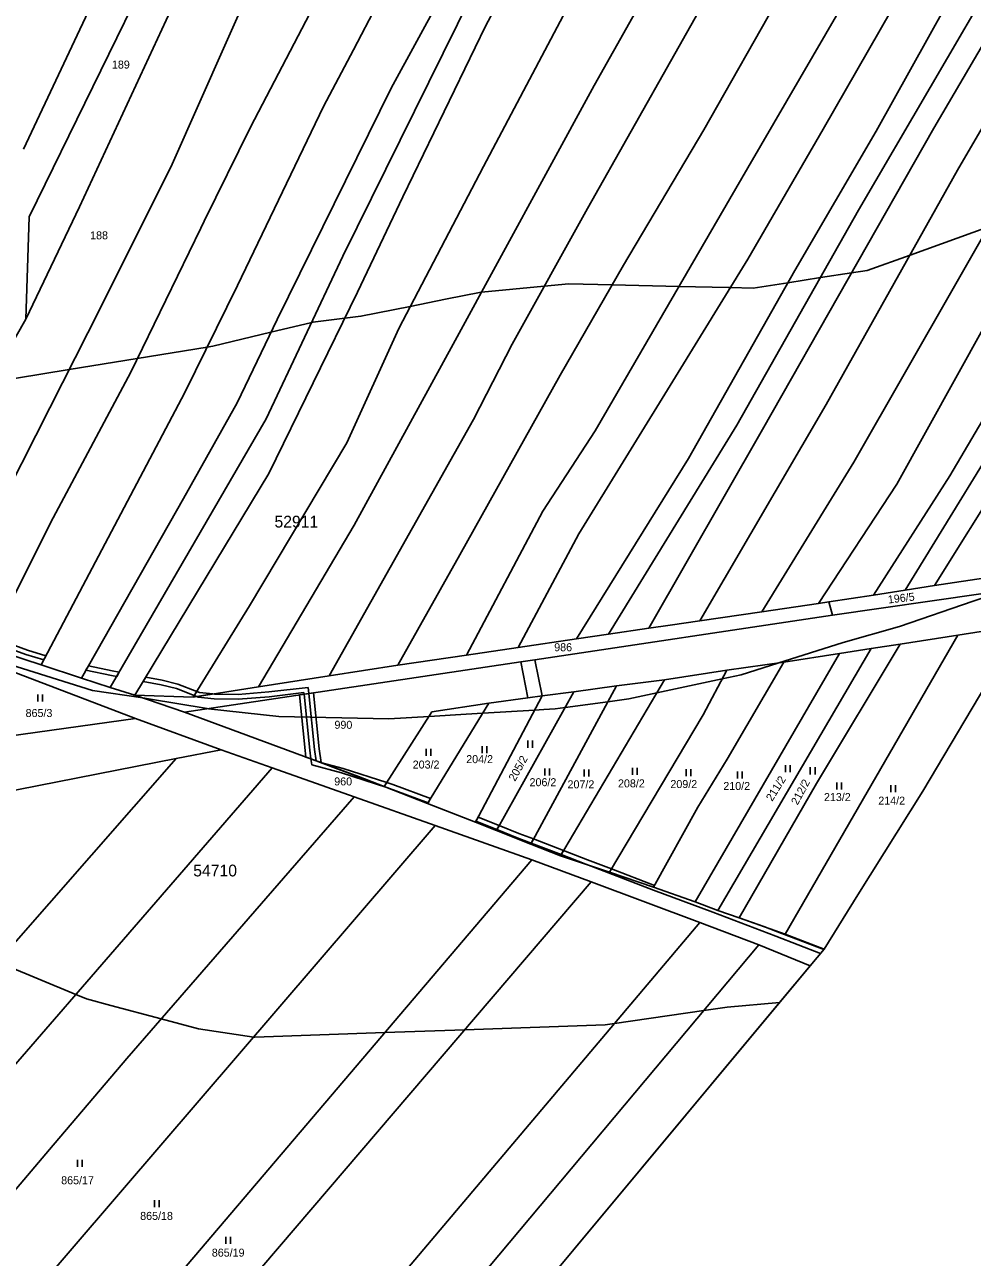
# Model space of a CAD drawing. Extents: x -749173 to -746119, y -1132678 to -1130338.
# Drawn here: x -747108.1 to -746906.8, y -1131870.4 to -1131608.6 of the extents above; entities that cross this region are included whole.
import ezdxf

# ---------------------------------------------------------------- set-up
doc = ezdxf.new("R2010")
doc.units = 0
for name, color, linetype in [('Vrstva 1', 7, 'Continuous'), ('Vrstva 13', 7, 'Continuous'), ('Vrstva 18', 7, 'Continuous'), ('Vrstva 25', 7, 'Continuous'), ('Vrstva 30', 7, 'Continuous'), ('Vrstva 52', 7, 'Continuous'), ('Vrstva 53', 7, 'Continuous'), ('Vrstva 6', 7, 'Continuous')]:
    doc.layers.add(name, color=color, linetype=linetype)

msp = doc.modelspace()

# ---------------------------------------------------------------- linework, layer by layer
at = {"layer": 'Vrstva 1'}
for points in [[(-747080.07, -1131594.06), (-747107.08, -1131649.38)], [(-747108.32, -1131634.98), (-747091.75, -1131599.73)], [(-747107.08, -1131649.38), (-747107.8, -1131671.12)], [(-747107.8, -1131671.12), (-747140.43, -1131728.4)], [(-746939.41, -1131731.47), (-746937.21, -1131731.15)], [(-746937.21, -1131731.15), (-746936.48, -1131734)], [(-746936.48, -1131734), (-746904.95, -1131729.44)], [(-746999.69, -1131743.44), (-746936.48, -1131734)], [(-746964.66, -1131735.18), (-746951.49, -1131733.25)], [(-746951.49, -1131733.25), (-746939.41, -1131731.47)], [(-746975.44, -1131736.76), (-746970.96, -1131736.1)], [(-746970.96, -1131736.1), (-746964.66, -1131735.18)], [(-746896.34, -1131736.09), (-746909.81, -1131738.2)], [(-747003.2, -1131740.83), (-746990.85, -1131739.02)], [(-746990.85, -1131739.02), (-746984.07, -1131738.03)], [(-746984.07, -1131738.03), (-746975.44, -1131736.76)], [(-746909.81, -1131738.2), (-746922.05, -1131740.11)], [(-747104.57, -1131744.53), (-747115.85, -1131740.82)], [(-747014.2, -1131742.44), (-747003.2, -1131740.83)], [(-746928.22, -1131741.07), (-746934.95, -1131742.12)], [(-746922.05, -1131740.11), (-746928.22, -1131741.07)], [(-747074.14, -1131754.55), (-747002.66, -1131743.88)], [(-747028.78, -1131744.58), (-747014.2, -1131742.44)], [(-747002.66, -1131743.88), (-746999.69, -1131743.44)], [(-746946.77, -1131743.96), (-746958.91, -1131745.66)], [(-746934.95, -1131742.12), (-746946.77, -1131743.96)], [(-747084.49, -1131755.95), (-747113.28, -1131744.96)], [(-747095.98, -1131747.35), (-747104.57, -1131744.53)], [(-747058.42, -1131749.2), (-747043.35, -1131746.83)], [(-747043.35, -1131746.83), (-747028.78, -1131744.58)], [(-746958.91, -1131745.66), (-746972.15, -1131747.7)], [(-747089.88, -1131749.36), (-747095.98, -1131747.35)], [(-747084.67, -1131751), (-747089.88, -1131749.36)], [(-747072.25, -1131751.38), (-747058.42, -1131749.2)], [(-746982.37, -1131749), (-746991.41, -1131750.26)], [(-746972.15, -1131747.7), (-746982.37, -1131749)], [(-747074.14, -1131754.55), (-747084.67, -1131751)], [(-747084.67, -1131751), (-747072.25, -1131751.38)], [(-747001.14, -1131751.51), (-747009.45, -1131752.7)], [(-746998.16, -1131751.1), (-747001.14, -1131751.51)], [(-746991.41, -1131750.26), (-746998.16, -1131751.1)], [(-747037.13, -1131768.24), (-747074.14, -1131754.55)], [(-747021.54, -1131754.52), (-747031.69, -1131770.37)], [(-747009.45, -1131752.7), (-747021.54, -1131754.52)], [(-747114.55, -1131760.12), (-747084.49, -1131755.95)], [(-747084.49, -1131755.95), (-747066.3, -1131762.59)], [(-747066.3, -1131762.59), (-747075.87, -1131764.45)], [(-747066.3, -1131762.59), (-747055.5, -1131766.4)], [(-747075.87, -1131764.45), (-747113.75, -1131771.83)], [(-747055.5, -1131766.4), (-747038.09, -1131772.55)], [(-747031.69, -1131770.37), (-747037.13, -1131768.24)], [(-747022.48, -1131773.99), (-747031.69, -1131770.37)], [(-747038.09, -1131772.55), (-747020.83, -1131778.66)], [(-747012.31, -1131777.98), (-747022.48, -1131773.99)], [(-747007.84, -1131779.73), (-747012.31, -1131777.98)], [(-747020.83, -1131778.66), (-747000.3, -1131785.93)], [(-747000.55, -1131782.6), (-747007.84, -1131779.73)], [(-746994.24, -1131785.11), (-747000.55, -1131782.6)], [(-746987.72, -1131790.65), (-747000.3, -1131785.93)], [(-746983.84, -1131788.6), (-746994.24, -1131785.11)], [(-746974.46, -1131791.75), (-746983.84, -1131788.6)], [(-746964.65, -1131799.29), (-746987.72, -1131790.65)], [(-746965.61, -1131794.89), (-746974.46, -1131791.75)], [(-746960.81, -1131796.68), (-746965.61, -1131794.89)], [(-746956.26, -1131798.27), (-746960.81, -1131796.68)], [(-746952.09, -1131804), (-746964.65, -1131799.29)], [(-746946.5, -1131801.74), (-746956.26, -1131798.27)], [(-746938.23, -1131804.89), (-746946.5, -1131801.74)], [(-746941.23, -1131808.49), (-746952.09, -1131804)]]:
    msp.add_lwpolyline(points, dxfattribs=at)
at = {"layer": 'Vrstva 13'}
for points in [[(-746917.25, -1131771.33), (-746896.34, -1131736.09)], [(-746931.04, -1131793.38), (-746917.25, -1131771.33)], [(-746938.23, -1131804.89), (-746931.04, -1131793.38)], [(-746941.23, -1131808.49), (-746938.23, -1131804.89)], [(-747020.64, -1131903.85), (-746941.23, -1131808.49)]]:
    msp.add_lwpolyline(points, dxfattribs=at)
at = {"layer": 'Vrstva 25'}
for p, q in [((-747105.26, -1131750.85), (-747105.26, -1131752.35)), ((-747104.26, -1131752.35), (-747104.26, -1131750.85)), ((-747022.77, -1131762.36), (-747022.77, -1131763.86)), ((-747021.77, -1131763.86), (-747021.77, -1131762.36)), ((-747010.87, -1131761.77), (-747010.87, -1131763.27)), ((-747009.87, -1131763.27), (-747009.87, -1131761.77)), ((-747001.18, -1131760.63), (-747001.18, -1131762.13)), ((-747000.18, -1131762.13), (-747000.18, -1131760.63)), ((-746997.54, -1131766.54), (-746997.54, -1131768.04)), ((-746996.54, -1131768.04), (-746996.54, -1131766.54)), ((-746989.19, -1131766.75), (-746989.19, -1131768.25)), ((-746988.19, -1131768.25), (-746988.19, -1131766.75)), ((-746978.96, -1131766.42), (-746978.96, -1131767.92)), ((-746977.96, -1131767.92), (-746977.96, -1131766.42)), ((-746967.54, -1131766.66), (-746967.54, -1131768.16)), ((-746966.54, -1131768.16), (-746966.54, -1131766.66)), ((-746956.62, -1131767.16), (-746956.62, -1131768.66)), ((-746955.62, -1131768.66), (-746955.62, -1131767.16)), ((-746946.44, -1131765.82), (-746946.44, -1131767.32)), ((-746945.44, -1131767.32), (-746945.44, -1131765.82)), ((-746941.17, -1131766.29), (-746941.17, -1131767.79)), ((-746940.17, -1131767.79), (-746940.17, -1131766.29)), ((-746935.56, -1131769.51), (-746935.56, -1131771.01)), ((-746934.56, -1131771.01), (-746934.56, -1131769.51)), ((-746924.09, -1131770.09), (-746924.09, -1131771.59)), ((-746923.09, -1131771.59), (-746923.09, -1131770.09)), ((-747096.86, -1131849.64), (-747096.86, -1131851.14)), ((-747095.86, -1131851.14), (-747095.86, -1131849.64)), ((-747080.5, -1131858.23), (-747080.5, -1131859.73)), ((-747079.5, -1131859.73), (-747079.5, -1131858.23)), ((-747065.31, -1131866.03), (-747065.31, -1131867.53)), ((-747064.31, -1131867.53), (-747064.31, -1131866.03))]:
    msp.add_line(p, q, dxfattribs=at)
at = {"layer": 'Vrstva 30'}
for p, q in [((-747049.68, -1131750.9), (-747046.71, -1131750.46)), ((-747048.5, -1131762.75), (-747049.68, -1131750.9)), ((-747046.71, -1131750.46), (-747045.52, -1131762.39)), ((-747048.3, -1131764.11), (-747048.5, -1131762.75)), ((-747045.52, -1131762.39), (-747045.1, -1131765.29)), ((-747045.1, -1131765.29), (-747048.3, -1131764.11))]:
    msp.add_line(p, q, dxfattribs=at)
for points in [[(-747114.8, -1131738.74), (-747107.48, -1131741.38)], [(-747107.8, -1131742.32), (-747115.26, -1131739.64)], [(-747107.48, -1131741.38), (-747103.55, -1131742.6)], [(-747104.02, -1131743.5), (-747107.8, -1131742.32)], [(-747103.55, -1131742.6), (-747104.02, -1131743.5)], [(-746999.69, -1131743.44), (-746998.16, -1131751.1), (-747001.14, -1131751.51), (-747002.66, -1131743.88), (-746999.69, -1131743.44)], [(-747095.03, -1131745.68), (-747094.51, -1131744.76)], [(-747089.63, -1131746.76), (-747095.03, -1131745.68)], [(-747094.51, -1131744.76), (-747089.45, -1131745.78)], [(-747088.5, -1131746.98), (-747089.63, -1131746.76)], [(-747089.45, -1131745.78), (-747087.97, -1131746.06)], [(-747087.97, -1131746.06), (-747088.5, -1131746.98)], [(-747082.89, -1131748.05), (-747082.33, -1131747.13)], [(-747079.09, -1131748.77), (-747082.89, -1131748.05)], [(-747082.33, -1131747.13), (-747078.87, -1131747.79)], [(-747075.8, -1131749.56), (-747079.09, -1131748.77)], [(-747078.87, -1131747.79), (-747075.5, -1131748.6)], [(-747072.05, -1131751.05), (-747075.8, -1131749.56)], [(-747075.5, -1131748.6), (-747071.51, -1131750.19)], [(-747056.19, -1131750.29), (-747047.84, -1131749.31)], [(-747047.84, -1131749.31), (-747047.71, -1131750.61)], [(-747071.51, -1131750.19), (-747072.05, -1131751.05)], [(-747072.05, -1131751.05), (-747071.51, -1131750.19)], [(-747071.51, -1131751.26), (-747072.05, -1131751.05)], [(-747071.51, -1131750.19), (-747070.95, -1131750.41)], [(-747068.08, -1131750.72), (-747071.51, -1131751.26)], [(-747071.51, -1131751.26), (-747068.08, -1131750.72)], [(-747071.19, -1131751.39), (-747071.51, -1131751.26)], [(-747067.79, -1131751.76), (-747071.19, -1131751.39)], [(-747070.95, -1131750.41), (-747068.08, -1131750.72)], [(-747068.08, -1131750.72), (-747067.73, -1131750.76)], [(-747062.69, -1131751.82), (-747067.79, -1131751.76)], [(-747067.73, -1131750.76), (-747062.73, -1131750.82)], [(-747062.73, -1131750.82), (-747056.19, -1131750.29)], [(-747056.09, -1131751.29), (-747062.69, -1131751.82)], [(-747048.74, -1131750.43), (-747056.09, -1131751.29)], [(-747048.7, -1131750.75), (-747048.74, -1131750.43)], [(-747048.7, -1131750.75), (-747047.71, -1131750.61)], [(-747047.71, -1131750.61), (-747048.7, -1131750.75)], [(-747047.51, -1131762.64), (-747048.7, -1131750.75)], [(-747047.71, -1131750.61), (-747046.51, -1131762.51)], [(-747047.24, -1131764.5), (-747047.51, -1131762.64)], [(-747046.51, -1131762.51), (-747046.16, -1131764.9)], [(-747047.05, -1131765.79), (-747047.24, -1131764.5)], [(-747046.16, -1131764.9), (-747047.24, -1131764.5)], [(-747047.24, -1131764.5), (-747046.16, -1131764.9)], [(-747046.16, -1131764.9), (-747045.24, -1131765.24)], [(-747045.24, -1131765.24), (-747040.43, -1131766.54)], [(-747037.13, -1131768.24), (-747045.24, -1131765.24)], [(-747045.24, -1131765.24), (-747031.69, -1131770.37), (-747031.12, -1131770.59)], [(-747040.72, -1131767.5), (-747047.05, -1131765.79)], [(-747031.12, -1131770.59), (-747040.72, -1131767.5)], [(-747040.43, -1131766.54), (-747031.15, -1131769.53)], [(-747031.69, -1131770.37), (-747037.13, -1131768.24)], [(-747031.12, -1131770.59), (-747031.69, -1131770.37), (-747031.15, -1131769.53)], [(-747031.15, -1131769.53), (-747031.69, -1131770.37)], [(-747031.15, -1131769.53), (-747029.83, -1131769.96)], [(-747022.38, -1131773.82), (-747031.12, -1131770.59)], [(-747029.83, -1131769.96), (-747021.84, -1131772.95)], [(-747021.84, -1131772.95), (-747022.38, -1131773.82)], [(-747012.19, -1131777.75), (-747011.72, -1131776.86)], [(-747007.73, -1131779.53), (-747012.19, -1131777.75)], [(-747011.72, -1131776.86), (-747007.24, -1131778.65)], [(-747007.73, -1131779.53), (-747007.24, -1131778.65)], [(-747007.24, -1131778.65), (-747007.73, -1131779.53)], [(-747003.42, -1131781.26), (-747007.73, -1131779.53)], [(-747007.24, -1131778.65), (-747003.06, -1131780.32)], [(-747003.06, -1131780.32), (-746999.96, -1131781.52)], [(-747000.44, -1131782.4), (-747003.42, -1131781.26)], [(-746999.96, -1131781.52), (-747000.44, -1131782.4)], [(-747000.44, -1131782.4), (-746999.96, -1131781.52)], [(-746994.09, -1131784.85), (-747000.44, -1131782.4)], [(-746999.96, -1131781.52), (-746993.57, -1131783.98)], [(-746994.09, -1131784.85), (-746993.57, -1131783.98)], [(-746993.57, -1131783.98), (-746994.09, -1131784.85)], [(-746988.85, -1131786.87), (-746994.09, -1131784.85)], [(-746993.57, -1131783.98), (-746988.49, -1131785.93)], [(-746988.49, -1131785.93), (-746983.41, -1131787.87)], [(-746987.72, -1131787.3), (-746988.85, -1131786.87)], [(-746974.46, -1131792.36), (-746987.72, -1131787.3)], [(-746983.41, -1131787.87), (-746983.84, -1131788.6), (-746987.72, -1131787.3)], [(-746987.72, -1131787.3), (-746983.84, -1131788.6), (-746974.46, -1131791.75)], [(-746974.46, -1131791.75), (-746983.84, -1131788.6), (-746983.41, -1131787.87)], [(-746983.41, -1131787.87), (-746974.25, -1131791.37)], [(-746974.25, -1131791.37), (-746974.46, -1131791.75)], [(-746974.46, -1131791.75), (-746965.61, -1131794.89)], [(-746961.87, -1131797.05), (-746974.46, -1131792.36)], [(-746965.61, -1131794.89), (-746960.81, -1131796.68)], [(-746960.81, -1131796.68), (-746956.26, -1131798.27)], [(-746948.51, -1131802.17), (-746961.87, -1131797.05)], [(-746956.26, -1131798.27), (-746951.04, -1131800.12)], [(-746951.04, -1131800.12), (-746948.15, -1131801.23)], [(-746948.15, -1131801.23), (-746938.32, -1131805), (-746939, -1131805.81), (-746948.51, -1131802.17)]]:
    msp.add_lwpolyline(points, dxfattribs=at)
at = {"layer": 'Vrstva 52'}
for points in [[(-746834.63, -1131628.37), (-746838.87, -1131628.37), (-746847.07, -1131630.57), (-746853.38, -1131632.25), (-746860.26, -1131634.09), (-746865.81, -1131635.58), (-746867.37, -1131636), (-746869.12, -1131636.72), (-746873.76, -1131638.62), (-746888.69, -1131646.25), (-746889.76, -1131646.63), (-746903.35, -1131651.51), (-746919.99, -1131657.49), (-746929.06, -1131660.75), (-746932.39, -1131661.26), (-746939.04, -1131662.29), (-746945.94, -1131663.36)], [(-746945.94, -1131663.36), (-746953.31, -1131664.5), (-746958.16, -1131664.39), (-746958.55, -1131664.38), (-746969.05, -1131664.15), (-746983.26, -1131663.83), (-746992.44, -1131663.62), (-746997.69, -1131664.11), (-747011, -1131665.36), (-747011.12, -1131665.37), (-747018.64, -1131666.88), (-747026.17, -1131668.4), (-747036.62, -1131670.5), (-747040.08, -1131670.92), (-747046.87, -1131671.75), (-747047.09, -1131671.8), (-747055.74, -1131673.89), (-747068.12, -1131676.87), (-747069.29, -1131677.06), (-747084.13, -1131679.46), (-747098.58, -1131681.8), (-747115.44, -1131684.53)], [(-747054.06, -1131755.5), (-747069, -1131753.87), (-747069.29, -1131753.82), (-747081.75, -1131751.75), (-747082.99, -1131751.57), (-747093.62, -1131750), (-747123.44, -1131740.62), (-747143.16, -1131733.24), (-747156.19, -1131728.37), (-747174.87, -1131720.62), (-747182.5, -1131717.75), (-747196.17, -1131711.15), (-747213.56, -1131702.75), (-747222.94, -1131696.37), (-747244, -1131676.37), (-747244.87, -1131675.57)], [(-746889.93, -1131725.3), (-746899.88, -1131728.71), (-746906.59, -1131731.01), (-746922.25, -1131736.37), (-746934.19, -1131739.75), (-746948.05, -1131744.14), (-746955.87, -1131746.62), (-746959.88, -1131747.49), (-746973.79, -1131750.48), (-746979.69, -1131751.75), (-746984.19, -1131752.36), (-746993.27, -1131753.59), (-746995.37, -1131753.87), (-746997.79, -1131754.02), (-746999.76, -1131754.14), (-747010.73, -1131754.8), (-747014.3, -1131755.01), (-747022.16, -1131755.48), (-747030.69, -1131756), (-747054.06, -1131755.5)], [(-746889.93, -1131725.3), (-746891.21, -1131727.46), (-746894.04, -1131732), (-746896.34, -1131736.09), (-746917.25, -1131771.33), (-746931.04, -1131793.38), (-746938.23, -1131804.89), (-746941.23, -1131808.49), (-746947.7, -1131816.25)], [(-746947.7, -1131816.25), (-746958.81, -1131817.25), (-746963.8, -1131817.97), (-746982.74, -1131820.71), (-746984.75, -1131821), (-747014.56, -1131822.05), (-747031.53, -1131822.65), (-747059.19, -1131823.62), (-747059.41, -1131823.59), (-747071.12, -1131821.87), (-747079.08, -1131819.74), (-747089.77, -1131816.88), (-747094.94, -1131815.5), (-747097.22, -1131814.55), (-747112.37, -1131808.25)], [(-746947.7, -1131816.25), (-747020.64, -1131903.85), (-747058.92, -1131949.83), (-747071.24, -1131964.51), (-747072.89, -1131966.47), (-747054.69, -1131975.89), (-747039.86, -1131988.12), (-747025.04, -1132000.35), (-746975.74, -1132041.76), (-746977.4, -1132044.75), (-746983.8, -1132056.28), (-746998.16, -1132052.61), (-747003.44, -1132051.26)]]:
    msp.add_lwpolyline(points, dxfattribs=at)
at = {"layer": 'Vrstva 6'}
for points in [[(-746954.43, -1131638.96), (-746913.55, -1131568.61)], [(-747003.78, -1131573.59), (-747030.22, -1131622.02)], [(-746907.08, -1131576), (-746938.41, -1131630.76)], [(-746963.1, -1131578.77), (-746987.05, -1131621.46)], [(-746988.51, -1131647.63), (-746951.39, -1131581.85)], [(-746927.2, -1131631.17), (-746901.46, -1131584.95)], [(-747001.37, -1131592.36), (-747010.19, -1131608.84)], [(-747071.55, -1131593.65), (-747096.39, -1131647.22)], [(-747040.44, -1131657.76), (-747010.02, -1131596.06)], [(-746900.47, -1131595.76), (-746930.93, -1131647.96)], [(-747059.66, -1131599.64), (-747076.71, -1131638.17)], [(-746914.93, -1131630.57), (-746896.94, -1131599.81)], [(-747010.61, -1131638.67), (-746991.07, -1131601.65)], [(-746963.82, -1131630.88), (-746947.17, -1131601.52)], [(-747038.23, -1131613.87), (-747033.2, -1131604.29)], [(-747047.5, -1131606.16), (-747055.87, -1131622.19)], [(-747010.19, -1131608.84), (-747027.75, -1131645.14)], [(-747044.55, -1131625.9), (-747038.23, -1131613.87)], [(-746895.97, -1131615.54), (-746909.87, -1131639.48)], [(-747055.87, -1131622.19), (-747060.11, -1131630.3)], [(-747030.22, -1131622.02), (-747054.44, -1131671.18)], [(-746987.05, -1131621.46), (-747017.02, -1131676.4)], [(-747062.86, -1131663.99), (-747044.55, -1131625.9)], [(-746931.91, -1131701.47), (-746888.6, -1131625.72)], [(-747060.11, -1131630.3), (-747069.92, -1131650.29)], [(-746980.83, -1131659.61), (-746963.82, -1131630.88)], [(-746938.41, -1131630.76), (-746954.44, -1131658.33)], [(-746951.32, -1131694.53), (-746914.93, -1131630.57)], [(-746944.49, -1131660.79), (-746927.2, -1131631.17)], [(-747076.71, -1131638.17), (-747086.88, -1131658.52)], [(-747028.61, -1131673.06), (-747010.61, -1131638.67)], [(-746986.84, -1131694.8), (-746954.43, -1131638.96)], [(-746909.87, -1131639.48), (-746937.82, -1131689.24)], [(-746885.19, -1131638.39), (-746922.78, -1131706.16)], [(-747096.39, -1131647.22), (-747107.8, -1131671.12)], [(-747027.75, -1131645.14), (-747037.38, -1131665.4)], [(-747004.53, -1131676.4), (-746988.51, -1131647.63)], [(-746930.93, -1131647.96), (-746956.76, -1131693.62)], [(-747070.66, -1131651.81), (-747085.53, -1131682.34)], [(-747069.92, -1131650.29), (-747070.66, -1131651.81)], [(-747056.78, -1131692.26), (-747040.44, -1131657.76)], [(-747086.88, -1131658.52), (-747094.62, -1131674)], [(-746994.33, -1131683.03), (-746980.83, -1131659.61)], [(-746954.44, -1131658.33), (-746969.83, -1131683.37)], [(-746967.01, -1131700.7), (-746944.49, -1131660.79)], [(-747074.01, -1131686.66), (-747062.86, -1131663.99)], [(-747037.38, -1131665.4), (-747056.2, -1131703.86)], [(-746911.51, -1131704.41), (-746890.72, -1131669.08)], [(-747054.44, -1131671.18), (-747062.94, -1131688.91)], [(-747039.59, -1131697.38), (-747028.61, -1131673.06)], [(-747094.62, -1131674), (-747102.71, -1131689.93)], [(-747017.02, -1131676.4), (-747038.09, -1131714.85)], [(-747012.7, -1131692.42), (-747004.53, -1131676.4)], [(-747085.53, -1131682.34), (-747101.98, -1131713.33)], [(-747015.65, -1131721.17), (-746994.33, -1131683.03)], [(-746969.83, -1131683.37), (-746990.36, -1131716.69)], [(-747104.57, -1131744.53), (-747074.01, -1131686.66)], [(-746895.02, -1131686.35), (-746921.02, -1131728.67)], [(-747062.94, -1131688.91), (-747074.34, -1131709.19)], [(-746937.82, -1131689.24), (-746964.66, -1131735.18)], [(-747102.71, -1131689.93), (-747126.73, -1131737.25)], [(-747089.88, -1131749.36), (-747056.78, -1131692.26)], [(-747043.35, -1131746.83), (-747012.7, -1131692.42)], [(-746956.76, -1131693.62), (-746984.07, -1131738.03)], [(-746975.44, -1131736.76), (-746951.32, -1131694.53)], [(-746998.02, -1131711.91), (-746986.84, -1131694.8)], [(-747060.28, -1131732), (-747039.59, -1131697.38)], [(-746990.85, -1131739.02), (-746967.01, -1131700.7)], [(-746951.49, -1131733.25), (-746931.91, -1131701.47)], [(-747056.2, -1131703.86), (-747084.67, -1131751)], [(-746927.75, -1131729.7), (-746911.51, -1131704.41)], [(-746914.77, -1131727.71), (-746899.96, -1131704.06)], [(-746922.78, -1131706.16), (-746939.41, -1131731.47)], [(-747074.34, -1131709.19), (-747095.98, -1131747.35)], [(-747014.2, -1131742.44), (-746998.02, -1131711.91)], [(-747101.98, -1131713.33), (-747115.85, -1131740.82)], [(-747038.09, -1131714.85), (-747058.42, -1131749.2)], [(-746990.36, -1131716.69), (-747003.2, -1131740.83)], [(-747028.78, -1131744.58), (-747015.65, -1131721.17)], [(-746914.77, -1131727.71), (-746902.98, -1131725.91)], [(-746927.75, -1131729.7), (-746921.02, -1131728.67)], [(-746921.02, -1131728.67), (-746914.77, -1131727.71)], [(-746937.21, -1131731.15), (-746927.75, -1131729.7)], [(-747072.25, -1131751.38), (-747060.28, -1131732)], [(-746909.81, -1131738.2), (-746946.5, -1131801.74)], [(-746928.22, -1131741.07), (-746960.81, -1131796.68)], [(-746939.82, -1131769.7), (-746922.05, -1131740.11)], [(-746934.95, -1131742.12), (-746965.61, -1131794.89)], [(-746946.77, -1131743.96), (-746958.86, -1131764.57)], [(-746958.91, -1131745.66), (-746963.95, -1131755.12)], [(-746982.37, -1131749), (-747000.55, -1131782.6)], [(-746972.15, -1131747.7), (-746994.24, -1131785.11)], [(-746998.16, -1131751.1), (-747012.31, -1131777.98)], [(-746991.41, -1131750.26), (-747007.84, -1131779.73)], [(-747009.45, -1131752.7), (-747022.48, -1131773.99)], [(-746963.95, -1131755.12), (-746983.84, -1131788.6)], [(-747075.87, -1131764.45), (-747139.41, -1131836.82)], [(-746958.86, -1131764.57), (-746965.07, -1131774.75)], [(-747055.5, -1131766.4), (-747142.97, -1131867.35)], [(-746956.26, -1131798.27), (-746939.82, -1131769.7)], [(-747086.37, -1131828.14), (-747038.09, -1131772.55)], [(-746965.07, -1131774.75), (-746974.46, -1131791.75)], [(-747020.83, -1131778.66), (-747087.71, -1131856.54)], [(-747102.75, -1131906.39), (-747000.3, -1131785.93)], [(-746987.72, -1131790.65), (-747085.59, -1131905.13)], [(-746964.65, -1131799.29), (-747029.41, -1131875.97)], [(-747018.32, -1131883), (-746952.09, -1131804)], [(-747102.76, -1131847.44), (-747086.37, -1131828.14)], [(-747135.89, -1131886.55), (-747102.76, -1131847.44)], [(-747087.71, -1131856.54), (-747154.03, -1131933.81)]]:
    msp.add_lwpolyline(points, dxfattribs=at)

# ---------------------------------------------------------------- texts
at = {"layer": 'Vrstva 18'}
for s, p in [('189', (-747089.52, -1131617.88)), ('188', (-747094.15, -1131654.15)), ('986', (-746995.57, -1131741.64)), ('865/3', (-747107.86, -1131755.61)), ('990', (-747042.25, -1131758.11)), ('203/2', (-747025.63, -1131766.56)), ('204/2', (-747014.26, -1131765.41)), ('960', (-747042.3, -1131770.14)), ('206/2', (-747000.81, -1131770.31)), ('207/2', (-746992.74, -1131770.76)), ('208/2', (-746982.02, -1131770.56)), ('209/2', (-746970.89, -1131770.7)), ('210/2', (-746959.65, -1131771.11)), ('213/2', (-746938.27, -1131773.46)), ('214/2', (-746926.73, -1131774.22)), ('865/17', (-747100.3, -1131854.86)), ('865/18', (-747083.52, -1131862.43)), ('865/19', (-747068.3, -1131870.23))]:
    msp.add_text(s, height=1.7, dxfattribs=at).set_placement(p)
for s, rotation, p in [('196/5', 6.5068, (-746924.59, -1131731.51)), ('205/2', 60.9454, (-747003.89, -1131769.4)), ('211/2', 58.1393, (-746949.27, -1131773.65)), ('212/2', 61.5804, (-746943.88, -1131774.43))]:
    msp.add_text(s, height=1.7, rotation=rotation, dxfattribs=at).set_placement(p)
at = {"layer": 'Vrstva 53'}
for s, p in [('52911', (-747054.99, -1131715.36)), ('54710', (-747072.25, -1131789.47))]:
    msp.add_text(s, height=2.5, dxfattribs=at).set_placement(p)

doc.saveas('drawing.dxf')
